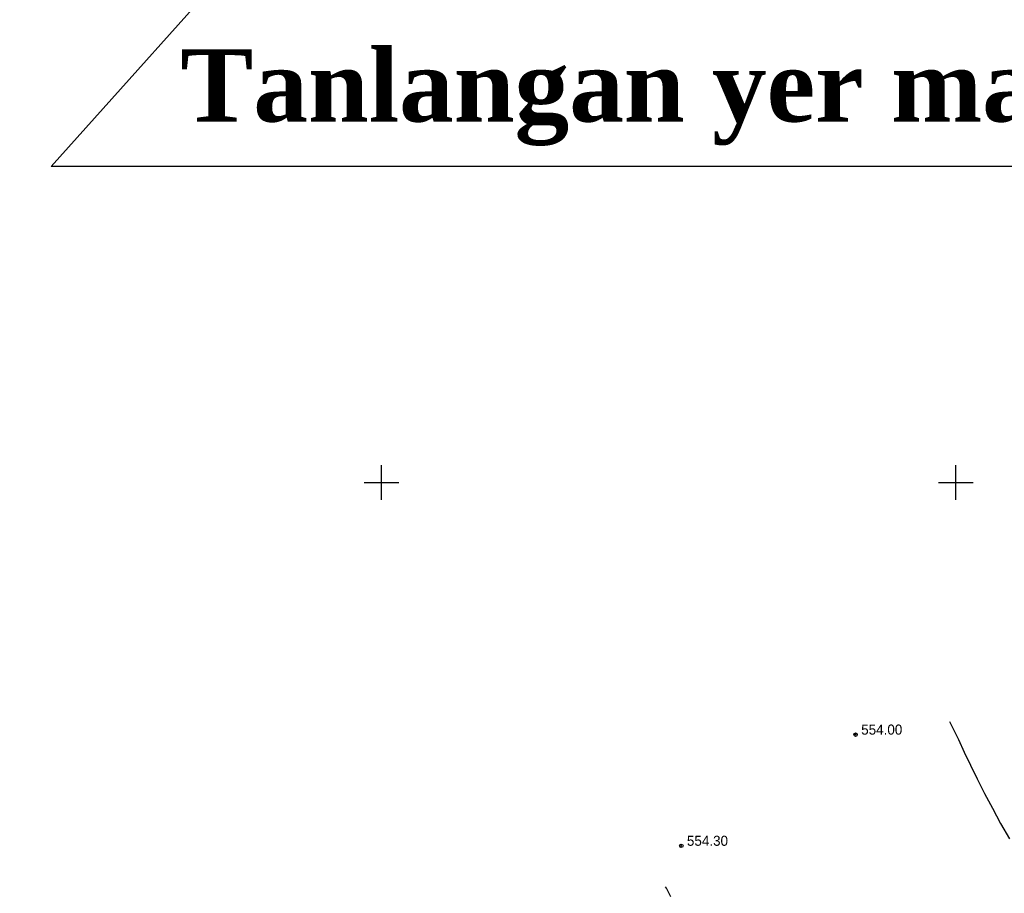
# Model space of a CAD drawing. Extents: x 10527 to 38813, y 13847 to 37526.
# Tile 279 of 656: x 35172 to 35257, y 36752 to 36828. Entities that reach past the tile are written whole.
import ezdxf

# ---------------------------------------------------------------- set-up
doc = ezdxf.new("R2010")
doc.units = 0
doc.header["$LTSCALE"] = 0.5
doc.header["$MEASUREMENT"] = 0
doc.header["$PDMODE"] = 32
doc.header["$PDSIZE"] = 0.3
doc.linetypes.add('CONTI', pattern=[0])
for name, color, linetype in [('(004) Точки рельефа', 7, 'Continuous'), ('GORIZDEFAULT', 32, 'CONTI'), ('PI_TTDEFAULT', 5, 'CONTI'), ('SETKR', 2, 'CONTI'), ('шрифт', 1, 'Continuous')]:
    doc.layers.add(name, color=color, linetype=linetype)
doc.layers.add('.', color=7, linetype='Continuous', lineweight=15)
doc.styles.add('D-431', font='txt')
doc.styles.add('Times New Roman', font='times.ttf')

# ---------------------------------------------------------------- blocks, each defined once
blk = doc.blocks.new('BL_333')
at = {"color": 0}
for p, q in [((0, -1.5), (0, 1.5)), ((-1.5, 0), (1.5, 0))]:
    blk.add_line(p, q, dxfattribs=at)
blk = doc.blocks.new('gergrgrre')
at = {"layer": 'GORIZDEFAULT', "color": 32}
for points in [[(360099.436, 4200879.193, 554.5), (360099.71, 4200878.66, 554.5), (360100.22, 4200877.61, 554.5), (360100.73, 4200876.52, 554.5), (360101.27, 4200875.39, 554.5), (360101.86, 4200874.19, 554.5), (360102.5, 4200872.93, 554.5), (360103.18, 4200871.64, 554.5), (360103.9, 4200870.31, 554.5), (360104.66, 4200868.97, 554.5)], [(360075.19, 4200863.92, 554.5), (360074.8, 4200864.67, 554.5), (360074.733, 4200864.803, 554.5)]]:
    blk.add_polyline3d(points, dxfattribs=at)
at = {"layer": 'PI_TTDEFAULT', "color": 5}
for p in [(360091.27, 4200878.05, 554), (360076.1, 4200868.37, 554.3)]:
    blk.add_point(p, dxfattribs=at)
at = {"layer": 'SETKR', "color": 92}
for p in [(360050, 4200900), (360100, 4200900)]:
    blk.add_blockref('BL_333', p, dxfattribs=at)
at = {"layer": '(004) Точки рельефа', "style": 'D-431'}
for s, p in [('554.00', (360091.76, 4200878.05)), ('554.30', (360076.59, 4200868.37))]:
    blk.add_text(s, height=0.875, dxfattribs=at).set_placement(p)

msp = doc.modelspace()

# ---------------------------------------------------------------- hatches: boundary and pattern name
at = {"layer": '.', "ltscale": 0.149071}
h = msp.add_hatch(color=256, dxfattribs=at)
h.dxf.hatch_style = 1
h.set_gradient(color1=(255, 255, 255), tint=1)
h.paths.add_polyline_path([(35043.297, 36082.013), (36343.297, 36082.013), (36343.297, 37217.013), (35043.297, 37217.013)])
h.paths.add_polyline_path([(35058.297, 37202.013), (36328.297, 37202.013), (36328.297, 36097.013), (35058.297, 36097.013)], flags=16)

# ---------------------------------------------------------------- linework, layer by layer
at = {"color": 1, "lineweight": 30}
msp.add_lwpolyline([(35288.178, 36815.628), (35174.315, 36815.628), (35263.525, 36915.193)], dxfattribs=at)

# ---------------------------------------------------------------- block references
at = {"linetype": 'Continuous'}
msp.add_blockref('gergrgrre', (-324846.944, -4164111.878), dxfattribs=at)

# ---------------------------------------------------------------- texts
at = {"layer": 'шрифт', "insert": (35185.551, 36825.841), "char_height": 6.3, "width": 94.89852, "attachment_point": 1, "style": 'Times New Roman'}
msp.add_mtext('{\\fTimes New Roman|b1|i0|c204|p18;\\C1;Tanlangan yer maydoni}', dxfattribs=at)

doc.saveas('drawing.dxf')
